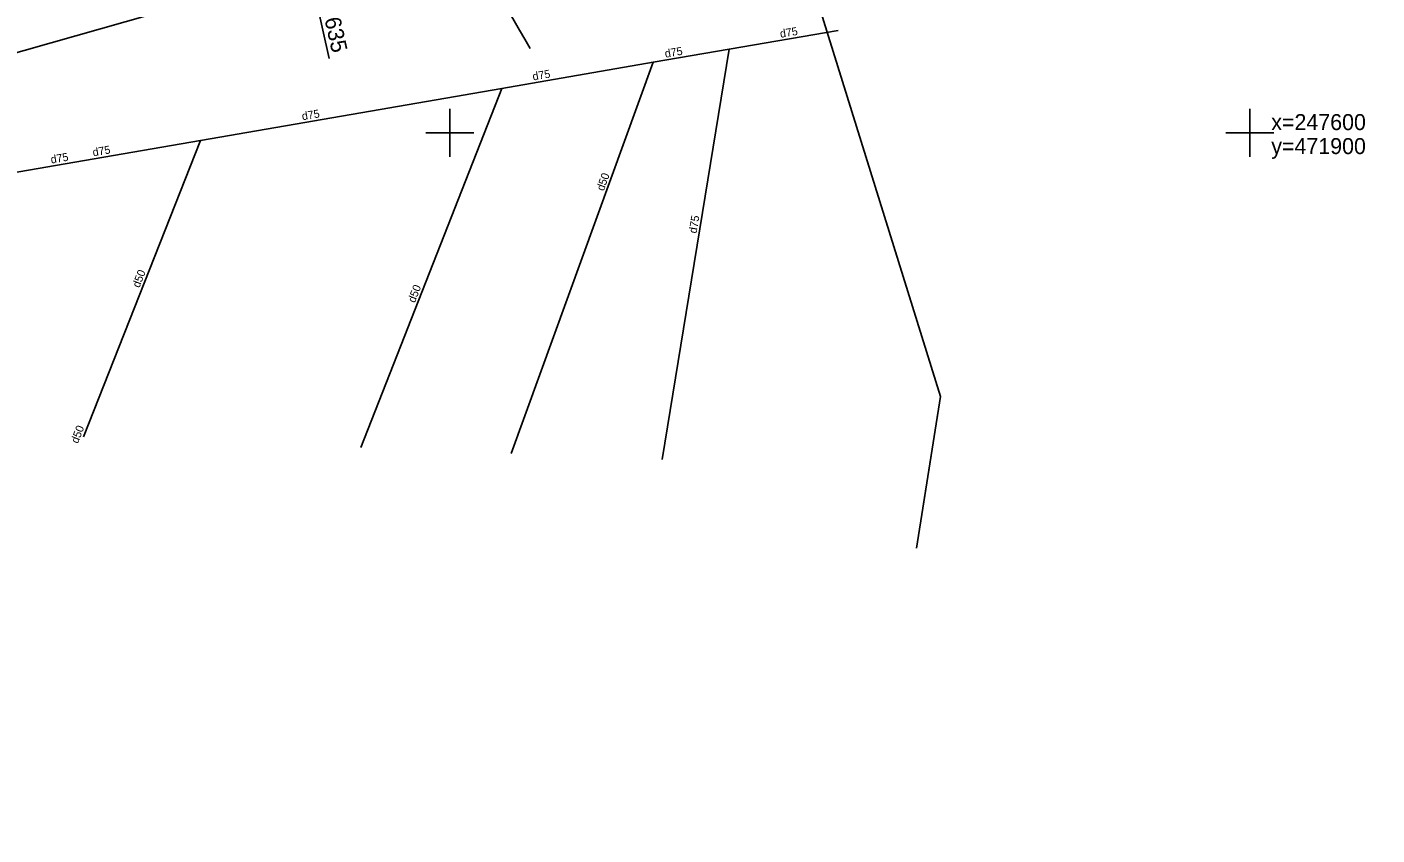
# Model space of a CAD drawing. Extents: x 469981 to 472086, y 246785 to 247785.
# Drawn here: x 471823.6 to 471907.9, y 247556.1 to 247606.6 of the extents above; entities that cross this region are included whole.
import ezdxf

# ---------------------------------------------------------------- set-up
doc = ezdxf.new("R2010")
doc.units = 0
for name, color, linetype in [('5_patagas', 7, 'Continuous'), ('DREN_VADP_####_####_#', 7, 'Continuous'), ('DREN_VADP_####_TKST_#', 7, 'Continuous'), ('DREN_VADP_KLKT_####_#', 7, 'Continuous'), ('DREN_VADP_KLKT_TKST_#', 7, 'Continuous'), ('GEOD_ELEM_####_####_#', 7, 'Continuous'), ('GEOD_KORD_####_TKST_#', 7, 'Continuous'), ('RAMI_UZMR_####_####_#', 7, 'Continuous'), ('RELJ_NOGA_####_####_#', 7, 'Continuous'), ('RELJ_NOGL_####_####_#', 7, 'Continuous'), ('ROBZ_IERR_####_####_#', 7, 'Continuous'), ('TERT_KONT_####_####_#', 7, 'Continuous')]:
    doc.layers.add(name, color=color, linetype=linetype)

msp = doc.modelspace()

# ---------------------------------------------------------------- linework, layer by layer
at = {"layer": '5_patagas'}
msp.add_lwpolyline([(471838.106, 247624.155), (471842.461, 247604.635)], dxfattribs=at)
at = {"layer": 'DREN_VADP_####_####_#'}
for points in [[(471853.831, 247579.944), (471862.705, 247604.407)], [(471844.431, 247580.314), (471853.259, 247602.776)], [(471827.101, 247580.995), (471834.413, 247599.524)]]:
    msp.add_lwpolyline(points, dxfattribs=at)
at = {"layer": 'DREN_VADP_KLKT_####_#'}
for points in [[(471874.265, 247606.401), (471874.259, 247606.399), (471867.456, 247605.226), (471862.705, 247604.407), (471853.259, 247602.776), (471834.413, 247599.524), (471815.19, 247596.208), (471796.375, 247592.962), (471778.135, 247589.816), (471762.691, 247587.151), (471760.751, 247585.97), (471739.894, 247573.284), (471721.842, 247562.305), (471686.843, 247541.016), (471672.454, 247532.264), (471658.683, 247523.887), (471644.34, 247515.163), (471630.529, 247506.762), (471615.384, 247497.552), (471601.35, 247489.016), (471587.985, 247480.886)], [(471867.456, 247605.226), (471863.266, 247579.573)]]:
    msp.add_lwpolyline(points, dxfattribs=at)
at = {"layer": 'GEOD_ELEM_####_####_#'}
for p, q in [((471850, 247601.5), (471850, 247600)), ((471900, 247601.5), (471900, 247600)), ((471848.5, 247600), (471850, 247600)), ((471850, 247600), (471850, 247598.5)), ((471850, 247600), (471851.5, 247600)), ((471898.5, 247600), (471900, 247600)), ((471900, 247600), (471900, 247598.5)), ((471900, 247600), (471901.5, 247600))]:
    msp.add_line(p, q, dxfattribs=at)
at = {"layer": 'RAMI_UZMR_####_####_#'}
msp.add_lwpolyline([(471992.625, 247639.911), (471978.929, 247639.033), (471971.379, 247638.506), (471964.355, 247639.736), (471949.429, 247641.142), (471936.787, 247638.33), (471896.752, 247626.205), (471876.383, 247619.88), (471870.062, 247618.298), (471864.969, 247617.068), (471858.999, 247613.729), (471848.639, 247612.324), (471820.308, 247604.26)], dxfattribs=at)
at = {"layer": 'RELJ_NOGA_####_####_#'}
msp.add_spline([(471706.609, 247571.244), (471711.797, 247574.654), (471722.947, 247581.604), (471728.593, 247584.967), (471734.238, 247588.334), (471740.292, 247591.93), (471746.383, 247595.455), (471752.516, 247598.916), (471758.702, 247602.316), (471764.709, 247605.153), (471767.819, 247606.318), (471770.991, 247607.318), (471782.736, 247610.417), (471794.579, 247613.027), (471800.844, 247614.22), (471807.118, 247615.36), (471813.386, 247616.524), (471819.633, 247617.79), (471842.376, 247622.859), (471856.937, 247625.885), (471859.609, 247626.582), (471862.301, 247626.993)], degree=3, dxfattribs=at)
at = {"layer": 'RELJ_NOGL_####_####_#'}
msp.add_spline([(471707.553, 247570.557), (471712.221, 247573.522), (471723.584, 247580.519), (471729.313, 247583.94), (471735.055, 247587.347), (471740.6, 247590.548), (471746.211, 247593.624), (471751.882, 247596.598), (471757.61, 247599.491), (471762.877, 247601.846), (471768.29, 247603.866), (471781.519, 247608.075), (471794.975, 247611.354), (471801.186, 247612.397), (471807.432, 247613.208), (471813.672, 247614.032), (471819.865, 247615.11), (471825.538, 247616.364), (471831.196, 247617.694), (471836.858, 247619.012), (471842.54, 247620.23), (471859.477, 247623.426), (471861.403, 247623.726)], degree=3, dxfattribs=at)
at = {"layer": 'ROBZ_IERR_####_####_#'}
for points in [[(471879.163, 247574.024), (471880.66, 247583.5), (471867.531, 247625.725), (471968.24, 247654.462), (471970.607, 247591.56)], [(471698.774, 247491.509), (471700.012, 247564.123), (471757.886, 247600.963), (471769.199, 247605.751), (471808.63, 247612.294), (471827.071, 247615.935), (471867.531, 247625.725), (471880.66, 247583.5), (471879.601, 247576.793)]]:
    msp.add_lwpolyline(points, dxfattribs=at)
at = {"layer": 'TERT_KONT_####_####_#'}
msp.add_spline([(471847.396, 247620.896), (471849.967, 247614.636), (471855.023, 247605.271)], degree=3, dxfattribs=at)

# ---------------------------------------------------------------- texts
at = {"layer": '5_patagas'}
msp.add_text('LV1+42,635', height=1, rotation=282.57837, dxfattribs=at).set_placement((471841.071, 247612.015))
at = {"layer": 'DREN_VADP_####_TKST_#'}
for rotation, p in [(70.06176, (471859.614, 247596.326)), (68.46489, (471830.6, 247590.272)), (68.54489, (471847.815, 247589.334)), (68.46489, (471826.759, 247580.537))]:
    msp.add_text('d50', height=0.5, rotation=rotation, dxfattribs=at).set_placement(p)
at = {"layer": 'DREN_VADP_KLKT_TKST_#'}
for rotation, p in [(9.79115, (471870.674, 247605.933)), (9.78059, (471863.477, 247604.692)), (9.79073, (471855.213, 247603.266)), (9.7903, (471840.799, 247600.779)), (9.78735, (471827.724, 247598.523)), (9.78735, (471825.102, 247598.071)), (80.72402, (471865.419, 247593.685))]:
    msp.add_text('d75', height=0.5, rotation=rotation, dxfattribs=at).set_placement(p)
at = {"layer": 'GEOD_KORD_####_TKST_#'}
for s, p in [('x=247600', (471901.333, 247600.166)), ('y=471900', (471901.333, 247598.666))]:
    msp.add_text(s, height=1, dxfattribs=at).set_placement(p)

doc.saveas('drawing.dxf')
